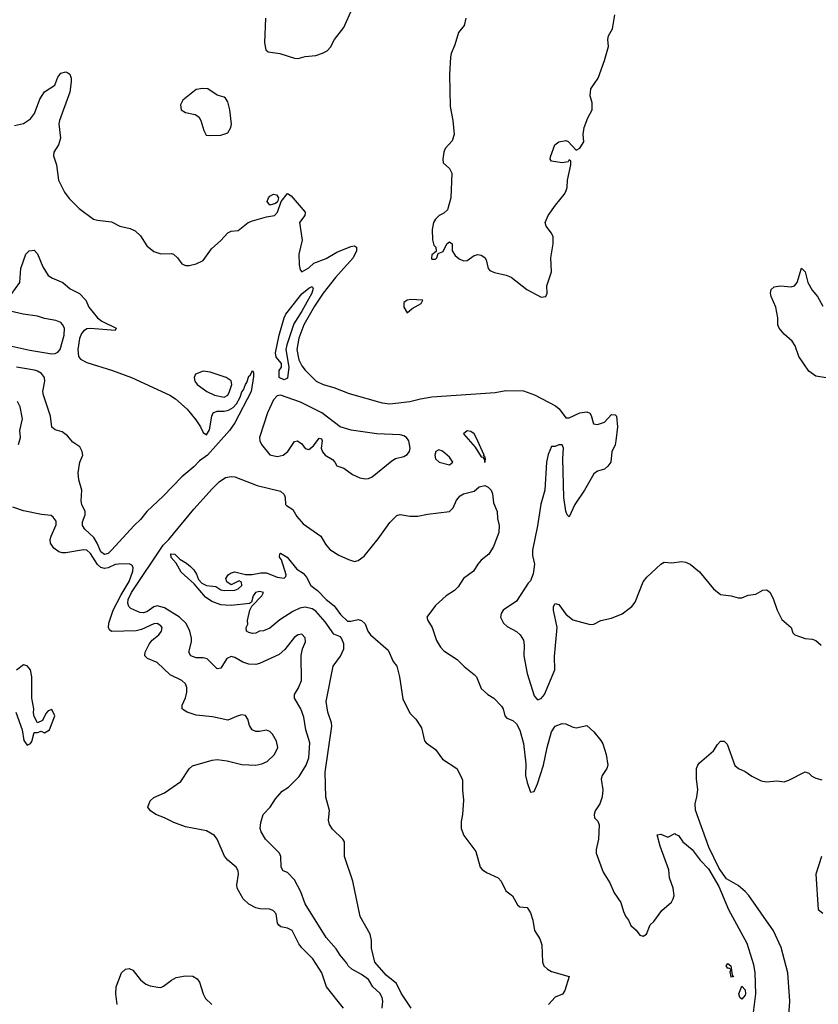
# Model space of a CAD drawing. Header units: inches. Extents: x 2001573 to 2220545, y 644482 to 846830.
# Tile 271 of 656: x 2104068 to 2108605, y 731711 to 737302. Entities that reach past the tile are written whole.
import ezdxf

# ---------------------------------------------------------------- set-up
doc = ezdxf.new("R2010")
doc.units = ezdxf.units.IN
doc.header["$MEASUREMENT"] = 0
doc.layers.add('C1703', color=7, linetype='Continuous')

msp = doc.modelspace()

# ---------------------------------------------------------------- linework, layer by layer
at = {"layer": 'C1703', "color": 5}
for points, elevation in [([(2105465.2, 737310), (2105458, 737170), (2105467.1, 737130), (2105480.4, 737120.4), (2105545.5, 737110), (2105630, 737083.2), (2105650, 737082.6), (2105690, 737092.6), (2105750, 737099.7), (2105788.9, 737111.1), (2105814.4, 737125.6), (2105834.1, 737145.9), (2105856.1, 737190), (2105910, 737257), (2105956.5, 737363.5)], 320), ([(2106603.2, 737310), (2106593.1, 737270), (2106561.1, 737230), (2106540.5, 737159.5), (2106518.9, 737110), (2106515.6, 737090), (2106510.3, 736990), (2106512.6, 736810), (2106528.4, 736730), (2106536.4, 736650), (2106525.8, 736614.2), (2106486, 736570), (2106477.1, 736550), (2106472.4, 736510), (2106473, 736490), (2106510, 736457.4), (2106522.1, 736430), (2106517.3, 736290), (2106497.7, 736222.3), (2106477.2, 736202.8), (2106450.2, 736189.8), (2106430.4, 736170), (2106419.5, 736150), (2106410.3, 736110), (2106412.3, 736052.3), (2106421.4, 736021.4), (2106432, 736010), (2106434, 735986), (2106410, 735966), (2106407.3, 735947.3), (2106410, 735942), (2106430, 735942), (2106438, 735950), (2106446, 735974), (2106474.6, 735985.4), (2106495.3, 736030), (2106510, 736041), (2106524.7, 736030), (2106524.7, 735990), (2106542.6, 735962.6), (2106564.6, 735944.6), (2106590, 735932.4), (2106610, 735934), (2106650, 735963.2), (2106670, 735968), (2106690, 735965.8), (2106711, 735951), (2106718.3, 735938.3), (2106728.9, 735888.9), (2106738.4, 735878.4), (2106766.1, 735866.1), (2106831.8, 735851.8), (2106860.6, 735840.6), (2106948.9, 735770), (2107030, 735727.5), (2107056.2, 735730), (2107060.5, 735739.5), (2107064.2, 735750), (2107062.6, 735790), (2107089.8, 735870.2), (2107084.9, 735950), (2107098.2, 736030), (2107098.3, 736070), (2107089.6, 736090), (2107058.4, 736130), (2107054, 736150), (2107069.6, 736190), (2107111.1, 736248.9), (2107162, 736310), (2107170, 736326), (2107177.6, 736350), (2107179.5, 736390), (2107198, 736478), (2107198, 736498), (2107190, 736506), (2107184.7, 736495.3), (2107150.5, 736489.5), (2107090, 736499.5), (2107080.7, 736510), (2107084.2, 736524.2), (2107107.9, 736592.1), (2107130, 736608.2), (2107170, 736615.5), (2107184.7, 736610), (2107230, 736562), (2107250, 736572), (2107271.9, 736608.1), (2107269.4, 736650), (2107275.1, 736690), (2107294.7, 736745.3), (2107319.3, 736790), (2107319.3, 736830), (2107309.3, 736870), (2107313.2, 736910), (2107354, 736970), (2107389.4, 737070.6), (2107412.7, 737150), (2107409.4, 737190), (2107412.7, 737210), (2107435.1, 737250), (2107449.4, 737330)], 320), ([(2104038.7, 736701.3), (2104090, 736712.4), (2104130, 736739.3), (2104153.1, 736770), (2104183.4, 736850), (2104208.4, 736891.6), (2104268.7, 736930), (2104284.6, 736975.4), (2104302, 736998), (2104330, 737005.4), (2104341.1, 737001.1), (2104352.5, 736992.5), (2104359.7, 736970), (2104361.1, 736950), (2104352.4, 736890), (2104294.7, 736730), (2104291.3, 736710), (2104299.8, 736630), (2104288.5, 736591.5), (2104262, 736550), (2104259.5, 736530), (2104277.7, 736477.7), (2104289, 736390), (2104323, 736323), (2104350, 736286.8), (2104406.8, 736230), (2104487.7, 736170), (2104510, 736163.1), (2104590, 736154.6), (2104636.3, 736130), (2104695.8, 736115.8), (2104723.4, 736103.4), (2104754.4, 736074.4), (2104790, 736017.6), (2104830, 735985.7), (2104870, 735971.7), (2104930, 735974), (2104941, 735970), (2104964.4, 735950), (2104990, 735915.5), (2105010, 735906.8), (2105030, 735905.5), (2105070, 735916.1), (2105110, 735934), (2105158.5, 736001.5), (2105210, 736048.2), (2105250, 736092.7), (2105270, 736101.3), (2105310, 736106), (2105365.6, 736150), (2105390, 736160.2), (2105470, 736183.6), (2105515.3, 736190), (2105533.2, 736210), (2105554, 736270), (2105590, 736316), (2105610, 736301), (2105690.4, 736210), (2105687.3, 736190), (2105657.3, 736150), (2105672.7, 736050), (2105654.4, 735970), (2105654.9, 735910), (2105661.3, 735881.3), (2105670, 735870.8), (2105710, 735893.8), (2105739.8, 735920.2), (2105810, 735946), (2105870, 735981.5), (2105950, 736014.4), (2105970, 736018.8), (2105982.3, 736010), (2105980.9, 735990), (2105961.8, 735950), (2105861.2, 735838.8), (2105792.6, 735750), (2105743.6, 735676.4), (2105683.1, 735570), (2105653.2, 735493.2), (2105643.1, 735430), (2105653.9, 735370), (2105670, 735337.5), (2105690, 735312.3), (2105752.4, 735250), (2105791.3, 735230), (2105853, 735213), (2105939.2, 735179.2), (2106127, 735127), (2106170, 735120.4), (2106285.2, 735134.8), (2106344.7, 735150), (2106410, 735159.9), (2106770, 735185.7), (2106830, 735195.7), (2106930, 735194.7), (2106991.7, 735171.7), (2107111.3, 735110), (2107133.4, 735093.4), (2107170, 735041), (2107190, 735042), (2107250, 735070.6), (2107290, 735076.3), (2107307.7, 735067.7), (2107315.2, 735055.2), (2107326.8, 735006.8), (2107350, 735002.8), (2107390, 735016), (2107430, 735061), (2107450, 735058.8), (2107458.8, 735050), (2107463.8, 734990), (2107454, 734910), (2107450, 734888.7), (2107432, 734848), (2107425.3, 734790), (2107410, 734766.3), (2107390.4, 734750), (2107350, 734738), (2107330, 734723.5), (2107276.2, 734630), (2107222, 734550), (2107190, 734478.4), (2107178.4, 734490), (2107171, 734511), (2107160.1, 734590), (2107154.2, 734810), (2107157, 734870), (2107148.9, 734888.9), (2107130, 734889), (2107110, 734879), (2107090, 734879), (2107070, 734834), (2107061.6, 734790), (2107051.2, 734630), (2107028, 734552), (2107010, 734428), (2106980.8, 734290), (2106980.4, 734260.4), (2106993.2, 734210), (2106984.9, 734155.1), (2106970, 734115.1), (2106957.5, 734102.5), (2106890, 733999.6), (2106814, 733950), (2106803, 733930), (2106799.1, 733910), (2106816.4, 733876.4), (2106837.3, 733857.3), (2106890, 733828.7), (2106910.2, 733810), (2106930, 733779.5), (2106934.5, 733750), (2106931.4, 733690), (2106950.9, 733590), (2106990, 733462), (2107010, 733440.5), (2107030, 733448.4), (2107050, 733470.4), (2107108.7, 733610), (2107107, 733687), (2107121, 733850), (2107100.7, 733950), (2107101.4, 733970), (2107110, 733987.9), (2107130, 733981.6), (2107170, 733926.4), (2107210, 733893.7), (2107308.9, 733868.9), (2107330, 733870.3), (2107370, 733890.3), (2107430, 733903.1), (2107490, 733927.6), (2107545.1, 733970), (2107565.1, 733994.9), (2107610, 734110.7), (2107630, 734137.3), (2107710, 734210.8), (2107730, 734222.8), (2107770, 734218.8), (2107830, 734224.9), (2107850, 734222), (2107876, 734210), (2107930, 734166.8), (2108010, 734070.8), (2108050, 734038.8), (2108110, 734030.7), (2108150, 734018.8), (2108170, 734018.8), (2108205.4, 734034.6), (2108250, 734039.3), (2108290, 734062), (2108310, 734064.9), (2108319.5, 734059.5), (2108330.3, 734050.3), (2108350.4, 734010), (2108370.6, 733950), (2108396.7, 733896.7), (2108450, 733850.8), (2108460.7, 733820.7), (2108471.3, 733810), (2108530, 733787.7), (2108570, 733785.5), (2108590, 733776.4), (2108620.5, 733750)], 280), ([(2104019.1, 735740.9), (2104069.5, 735810.5), (2104074.7, 735890), (2104102.4, 735970), (2104121.6, 735990), (2104150, 735992.6), (2104170, 735971.8), (2104199.2, 735899.2), (2104230.2, 735850.2), (2104254.1, 735834.1), (2104314, 735810), (2104354.2, 735774.2), (2104408.3, 735748.3), (2104444, 735710), (2104460.5, 735670), (2104510.7, 735610), (2104534.8, 735590), (2104616, 735550), (2104610, 735538), (2104470, 735548.6), (2104450, 735546.3), (2104430, 735533.8), (2104419.2, 735520.8), (2104407.9, 735492.1), (2104399, 735430), (2104401.5, 735390), (2104413.7, 735373.7), (2104450, 735354.7), (2104596.2, 735310), (2104703.6, 735270), (2104921.5, 735170), (2104952.5, 735150), (2105018.7, 735090), (2105068.8, 735030), (2105095.8, 734990), (2105110, 734957.3), (2105130, 734944.7), (2105146.2, 734973.8), (2105159.8, 735050), (2105167.7, 735070), (2105190, 735080.1), (2105230, 735080.1), (2105254.9, 735085.1), (2105280, 735100), (2105299.9, 735120.1), (2105320.6, 735159.4), (2105330, 735188.4), (2105339.7, 735200.3), (2105350, 735230.4), (2105358.9, 735241.1), (2105370, 735278.8), (2105377.5, 735282.5), (2105390.6, 735310.6), (2105396.3, 735296.3), (2105396.8, 735276.8), (2105382.4, 735190), (2105290, 735012.7), (2105259.5, 734970), (2105134.8, 734830), (2105090, 734798), (2105057, 734763), (2104990, 734706), (2104883.9, 734596.1), (2104790, 734509.9), (2104755, 734465), (2104717.8, 734430), (2104590.6, 734289.4), (2104570, 734271.5), (2104550, 734265.3), (2104530, 734280.2), (2104509.1, 734330), (2104490, 734361.5), (2104438.8, 734410), (2104425.8, 734430), (2104424.5, 734450), (2104440.1, 734490), (2104439.4, 734510), (2104420.5, 734550), (2104417.1, 734570), (2104422, 734630), (2104403.5, 734690), (2104400.7, 734730), (2104409.6, 734790), (2104427, 734830), (2104422.4, 734850), (2104410, 734876), (2104370, 734904), (2104339.1, 734939.1), (2104310, 734961.2), (2104270, 734974), (2104250, 734988.7), (2104243.9, 735050), (2104202.7, 735170), (2104200.3, 735190), (2104211.7, 735250), (2104208.6, 735270), (2104192.9, 735292.9), (2104170, 735307.3), (2104152.3, 735312.3), (2104050, 735328.4)], 260), ([(2108650, 735268), (2108590, 735277.7), (2108550, 735306.2), (2108494, 735390), (2108472.7, 735450), (2108456.7, 735476.7), (2108410, 735515.8), (2108382, 735550), (2108374.7, 735570), (2108375.1, 735610), (2108363.5, 735670), (2108337.8, 735730), (2108333.8, 735750), (2108336, 735770), (2108354.4, 735785.6), (2108389.8, 735790.2), (2108450, 735785), (2108470, 735790.3), (2108485.3, 735810), (2108510, 735890.7), (2108530, 735870.8), (2108545.5, 735810), (2108570, 735765.5), (2108600.4, 735730), (2108630, 735674.8)], 280), ([(2103990, 735455.2), (2104125.4, 735425.4), (2104250, 735404.6), (2104270, 735406), (2104285.2, 735414.8), (2104297.7, 735430), (2104320.1, 735510), (2104322.1, 735550), (2104312.1, 735572.1), (2104301.8, 735581.8), (2104273.9, 735593.9), (2104210, 735604.9), (2104170, 735618.5), (2104087, 735630), (2103990, 735653)], 260), ([(2104060.6, 734890), (2104073.4, 734930), (2104069.8, 734970), (2104083.6, 735036.4), (2104070, 735103.6), (2104054.9, 735134.9)], 280), ([(2106128, 731690), (2106130.7, 731729.3), (2106127, 731750), (2106114.4, 731774.4), (2106074.5, 731810), (2106050, 731852), (2106010, 731880.9), (2105954, 731910), (2105933.2, 731930), (2105925.9, 731945.9), (2105888, 731990), (2105865.6, 732025.6), (2105810, 732091.3), (2105690, 732281.7), (2105665.4, 732350), (2105630, 732417.6), (2105590, 732459.3), (2105565.2, 732470), (2105552.7, 732490), (2105551.6, 732550), (2105544.5, 732570), (2105464.2, 732650), (2105439.7, 732690), (2105434.7, 732710), (2105437.2, 732742.8), (2105451.1, 732788.9), (2105491.8, 732830), (2105521.3, 732878.7), (2105559.1, 732920.9), (2105595.3, 732944.7), (2105655.5, 733004.5), (2105695, 733070), (2105709.8, 733110), (2105716.3, 733196.3), (2105693.1, 733270), (2105682.5, 733342.5), (2105665.7, 733390), (2105628.3, 733450), (2105628.3, 733470), (2105651.9, 733508.1), (2105668.9, 733550), (2105668, 733692), (2105674.8, 733730), (2105690.8, 733770), (2105690, 733792.3), (2105670, 733812.2), (2105650, 733809.7), (2105630, 733795.1), (2105574.9, 733725.1), (2105542.7, 733697.3), (2105430, 733646.9), (2105410, 733641.6), (2105370, 733643.4), (2105334.9, 733654.9), (2105290, 733679.8), (2105270, 733685.8), (2105245.4, 733674.6), (2105210, 733619.6), (2105190, 733616.9), (2105133.3, 733673.3), (2105110, 733679.4), (2105070, 733679.3), (2105039.6, 733690), (2105029.7, 733710), (2105044.2, 733770), (2105044.1, 733790), (2105034.5, 733830), (2105013.4, 733873.4), (2104975.2, 733910), (2104890, 733962.6), (2104850, 733974.1), (2104830, 733967.9), (2104790, 733939.9), (2104770, 733933.4), (2104750, 733935.2), (2104699.6, 733959.6), (2104688.3, 733970), (2104681.6, 733990), (2104684.5, 734010), (2104703.7, 734050), (2104882.3, 734317.7), (2104915.6, 734350), (2105057.4, 734522.6), (2105161.3, 734638.7), (2105201.3, 734678.7), (2105236.7, 734703.3), (2105270, 734708.9), (2105290, 734707.2), (2105417.8, 734657.8), (2105550, 734624.2), (2105570, 734606.8), (2105576, 734590), (2105578.4, 734550), (2105583, 734543), (2105620.3, 734520.3), (2105641.7, 734481.7), (2105679.1, 734439.1), (2105779, 734370), (2105804.9, 734324.9), (2105830, 734293.8), (2105881.2, 734261.2), (2105936.2, 734236.2), (2105970, 734226.4), (2105990, 734230.7), (2106024.9, 734255.1), (2106105.2, 734354.8), (2106170, 734447.6), (2106210, 734486.7), (2106230, 734493), (2106283.9, 734483.9), (2106330, 734482.4), (2106385.5, 734494.5), (2106509.2, 734510), (2106529.6, 734530), (2106550, 734574.8), (2106570, 734599.1), (2106590, 734610.4), (2106650, 734625.5), (2106678.7, 734650), (2106710, 734656.3), (2106730, 734648.2), (2106746.6, 734630), (2106754, 734610), (2106759.6, 734559.6), (2106779.8, 734510), (2106782.8, 734470), (2106792.4, 734430), (2106790.6, 734389.4), (2106760.3, 734310), (2106732.3, 734267.7), (2106690, 734233.6), (2106670, 734211.2), (2106645.3, 734170), (2106590, 734128.4), (2106558.4, 734081.6), (2106538.8, 734061.2), (2106490.3, 734030), (2106430, 733976.2), (2106380.3, 733910), (2106387.2, 733890), (2106411.1, 733851.1), (2106436.7, 733776.7), (2106459, 733739), (2106478, 733718), (2106553, 733670), (2106593, 733630), (2106650, 733584.9), (2106662.6, 733570), (2106690, 733503.7), (2106728.4, 733470), (2106761.6, 733450), (2106805.2, 733405.2), (2106814, 733390), (2106824, 733350), (2106835.5, 733335.5), (2106870, 733323.8), (2106890, 733304.4), (2106910, 733268.5), (2106930, 733192.4), (2106942.7, 733077.3), (2106941.8, 733010), (2106950, 732970.6), (2106970, 732915.5), (2106990, 732919.1), (2107010, 732963.8), (2107044.6, 733070), (2107063.8, 733170), (2107090, 733259.3), (2107110, 733290.3), (2107150, 733305.7), (2107170, 733304.2), (2107206.7, 733286.7), (2107230, 733281.3), (2107290, 733294), (2107330, 733258.3), (2107368.5, 733210), (2107379.8, 733190), (2107398.8, 733130), (2107409, 733070), (2107403.1, 733050), (2107377, 733010), (2107371.8, 732990), (2107380.3, 732930), (2107376.5, 732890), (2107363.1, 732850), (2107338, 732810), (2107330.6, 732790), (2107334, 732770), (2107351.6, 732751.6), (2107359.5, 732730), (2107356, 732650), (2107342.4, 732590), (2107342.4, 732570), (2107382.5, 732462.5), (2107420.4, 732400.4), (2107444.4, 732344.4), (2107483, 732290), (2107497.5, 732237.5), (2107510, 732211.3), (2107526, 732190), (2107539.6, 732159.6), (2107570, 732132), (2107590, 732104.7), (2107610, 732098), (2107628, 732110), (2107650, 732162), (2107670, 732182), (2107715.5, 732244.5), (2107770, 732291), (2107780.9, 732310), (2107785.6, 732330), (2107780.8, 732370), (2107759.4, 732430), (2107755.3, 732475.3), (2107706, 732610), (2107690, 732674), (2107710, 732678), (2107750, 732661), (2107790, 732682), (2107795.3, 732675.3), (2107810, 732670.8), (2107834.6, 732634.6), (2107888.4, 732590), (2107932.7, 732530), (2107980.5, 732480.5), (2108039.7, 732379.7), (2108093.8, 732250), (2108198.5, 732058.5), (2108237.4, 731937.4), (2108243.7, 731890), (2108248.3, 731770), (2108225.1, 731590)], 260), ([(2105908.2, 731690), (2105811.1, 731810), (2105784.7, 731890), (2105732.8, 731970), (2105671.3, 732031.3), (2105654.3, 732054.3), (2105616.9, 732130), (2105590, 732144.4), (2105551.8, 732151.8), (2105540, 732160), (2105531.9, 732171.9), (2105524.9, 732224.9), (2105510, 732242.6), (2105490, 732251.6), (2105432.9, 732252.9), (2105410, 732259.4), (2105370, 732280.7), (2105338, 732310), (2105303.5, 732370), (2105302, 732390), (2105311.7, 732450), (2105309.7, 732470), (2105298.7, 732490), (2105250.7, 732530.7), (2105232.4, 732552.4), (2105190, 732649.3), (2105174.5, 732670), (2105130, 732696.9), (2105010, 732719.7), (2104943.3, 732743.3), (2104890.9, 732770.9), (2104840.9, 732790), (2104812, 732810), (2104796, 732830), (2104810, 732866), (2104830, 732884.9), (2104890, 732912), (2104982.7, 732977.3), (2105030, 733048.9), (2105050, 733065.8), (2105162.3, 733097.7), (2105190, 733101.5), (2105246.5, 733093.5), (2105330, 733072.4), (2105409.9, 733070.1), (2105443.3, 733076.7), (2105474.3, 733090), (2105516, 733130), (2105534.2, 733170), (2105526.2, 733206.2), (2105504.7, 733244.7), (2105490, 733259.5), (2105470, 733267.3), (2105430, 733259.6), (2105410, 733260.7), (2105389.7, 733269.7), (2105374.3, 733294.3), (2105364.2, 733330), (2105350, 733351.5), (2105330, 733354.3), (2105310, 733349.7), (2105250, 733324.2), (2105163.5, 733343.5), (2105070, 733353.5), (2105019.5, 733370), (2105001.1, 733381.1), (2104991.5, 733390), (2104991.1, 733410), (2105009.2, 733450.8), (2105016.7, 733483.3), (2105016.8, 733510), (2105010.4, 733530.4), (2104989.7, 733550), (2104922.5, 733582.5), (2104850, 733651.7), (2104794.5, 733674.5), (2104778.7, 733690), (2104781.7, 733710), (2104803.3, 733756.7), (2104820.8, 733779.2), (2104858, 733810), (2104874.6, 733830), (2104876.8, 733850), (2104870, 733860.5), (2104850, 733872.8), (2104830, 733871.1), (2104759.7, 733840.3), (2104730, 733832.7), (2104590, 733828.9), (2104578.2, 733838.2), (2104572.9, 733850), (2104575.2, 733875.2), (2104600.1, 733950), (2104644.2, 734035.8), (2104690, 734111.3), (2104710.6, 734170.6), (2104712.4, 734192.4), (2104704.6, 734204.6), (2104690, 734212.8), (2104630, 734211.2), (2104610, 734208.3), (2104570.8, 734189.2), (2104550, 734185.2), (2104530, 734191.7), (2104509.4, 734209.4), (2104470, 734270.7), (2104450, 734289.8), (2104430, 734292.4), (2104330, 734275), (2104310, 734274.2), (2104290, 734280.3), (2104261.7, 734301.7), (2104243.9, 734330), (2104242.1, 734350), (2104247, 734370), (2104274.8, 734434.8), (2104274.6, 734454.6), (2104258.3, 734478.3), (2104246.8, 734486.8), (2104193, 734493), (2104090, 734514), (2104030, 734533.7)], 280), ([(2106292.9, 731690), (2106235.6, 731775.6), (2106209.4, 731830), (2106150, 731876.6), (2106085.4, 731950), (2106067, 732030), (2106066.3, 732073.7), (2106059.1, 732110), (2106001.5, 732210), (2105960.6, 732410), (2105913.6, 732550), (2105913.4, 732633.4), (2105903.8, 732650), (2105845.7, 732705.7), (2105828.4, 732731.6), (2105823, 732757), (2105828.2, 732811.8), (2105807.5, 732887.5), (2105802.9, 733030), (2105841.7, 733290), (2105839.2, 733310), (2105819, 733370), (2105809.9, 733430), (2105848.4, 733631.6), (2105891.1, 733688.9), (2105909.4, 733730), (2105910, 733758), (2105895.6, 733790), (2105890, 733797), (2105852.5, 733812.5), (2105803.7, 733883.7), (2105750, 733942.8), (2105730, 733957.2), (2105690, 733967.1), (2105659.2, 733960.8), (2105619, 733941), (2105546, 733894), (2105490, 733846.9), (2105452.9, 733832.9), (2105430.4, 733829.6), (2105410, 733819.3), (2105390, 733816), (2105370, 733822), (2105357.2, 733830), (2105354, 733850), (2105364, 733870), (2105362.7, 733890), (2105375.3, 733950), (2105387.3, 733972.7), (2105444, 734030), (2105452.3, 734050), (2105430, 734055.8), (2105408.4, 734050), (2105394, 734030), (2105385.4, 733994.6), (2105372.7, 733987.3), (2105270, 733976.5), (2105237.6, 733977.6), (2105210, 733979.7), (2105158.8, 733998.8), (2105122.8, 734022.8), (2105058.6, 734098.6), (2104985.7, 734165.7), (2104956.6, 734216.6), (2104929.2, 734249.2), (2104927.3, 734270), (2104950, 734268), (2104978.4, 734238.4), (2105016.6, 734216.6), (2105038, 734198), (2105057.5, 734177.5), (2105073.1, 734153.1), (2105083.7, 734123.7), (2105103.1, 734103.1), (2105129.1, 734089.1), (2105182.9, 734082.9), (2105210, 734065.7), (2105230, 734060.3), (2105290, 734062.4), (2105310, 734070.7), (2105329.3, 734090), (2105328.9, 734108.9), (2105315.3, 734115.3), (2105270, 734093.2), (2105244, 734110), (2105239, 734130), (2105253.2, 734150), (2105270, 734162), (2105290, 734167.7), (2105350, 734151), (2105388.9, 734151.1), (2105438.6, 734161.4), (2105470, 734160.4), (2105530, 734136.3), (2105570, 734131.3), (2105579.3, 734140.7), (2105581.2, 734150), (2105555.1, 734235.1), (2105544.2, 734250), (2105546, 734270), (2105550, 734272.4), (2105588.2, 734250), (2105641.8, 734181.8), (2105678.9, 734158.9), (2105696.8, 734136.8), (2105721.5, 734090), (2105760.6, 734060.6), (2105810, 734010.3), (2105854, 733974), (2105890, 733924.6), (2105930, 733886), (2105950, 733886), (2105990, 733897.3), (2106010.6, 733890.6), (2106030, 733871.3), (2106045.5, 733830), (2106061.6, 733810), (2106162, 733722), (2106190, 733658), (2106210.5, 733630.5), (2106225.5, 733570), (2106245.4, 733445.4), (2106285.1, 733365.1), (2106318.8, 733330), (2106350, 733281), (2106367.9, 733207.9), (2106376.3, 733196.3), (2106430, 733158.8), (2106470, 733104), (2106551, 733050), (2106578.8, 732998.8), (2106584, 732984), (2106583.2, 732930), (2106590.1, 732870), (2106583.9, 732790), (2106575.4, 732750), (2106576.6, 732710), (2106591, 732670), (2106658.8, 732578.8), (2106684.2, 732490), (2106696.1, 732476.1), (2106720, 732460), (2106786, 732430), (2106803.8, 732410), (2106830, 732356), (2106867.9, 732327.9), (2106896.8, 732276.8), (2106910, 732264.7), (2106950, 732262), (2106970, 732231.3), (2106983.8, 732190), (2106992.7, 732130), (2107022.3, 732082.3), (2107034.9, 732050), (2107038.4, 731950), (2107044.9, 731930), (2107066, 731910), (2107090, 731898), (2107190.3, 731870), (2107164.7, 731790), (2107150.8, 731769.2), (2107110, 731752.3), (2107071.3, 731710)], 240), ([(2104046.8, 733370), (2104082, 733270), (2104091, 733210), (2104110, 733182), (2104130, 733192), (2104136.5, 733203.5), (2104150, 733254), (2104170, 733254), (2104190, 733262), (2104210, 733252), (2104238, 733270), (2104268, 733350), (2104250, 733386), (2104230, 733378), (2104216.9, 733363.1), (2104196.9, 733323.1), (2104168.9, 733308.9), (2104150, 733346), (2104146.3, 733366.3), (2104149.3, 733390), (2104138, 733450), (2104136.3, 733570), (2104129.2, 733610), (2104110, 733634), (2104090, 733639), (2104050, 733608.7)], 320), ([(2108417.6, 731370), (2108443.8, 731730), (2108431.5, 731890), (2108393.9, 732033.9), (2108350, 732128), (2108210, 732328.4), (2108190, 732352.6), (2108150, 732386.6), (2108083.6, 732423.6), (2108041.7, 732481.7), (2107983.5, 732603.5), (2107906.3, 732813.7), (2107904.5, 732850), (2107915.1, 732890), (2107919.5, 732930), (2107912.1, 732992.1), (2107912, 733050), (2107919.5, 733070), (2107930, 733082), (2108009, 733150), (2108032.7, 733187.3), (2108050, 733204.7), (2108070, 733206), (2108087.7, 733187.7), (2108130, 733066.8), (2108150.6, 733050.6), (2108190, 733033.4), (2108226.3, 733006.3), (2108280.3, 732980.3), (2108310, 732974.6), (2108370, 732979.5), (2108410, 732974), (2108436.6, 732983.4), (2108530, 733032), (2108550, 733024.7), (2108567.5, 733007.5), (2108590, 732996), (2108625.4, 732985.4)], 260), ([(2108622, 732550), (2108590.6, 732450), (2108603.7, 732250), (2108630, 732228.6)], 260), ([(2104621.4, 731710), (2104615, 731770), (2104616, 731810), (2104647.4, 731890), (2104670, 731910.3), (2104690, 731914), (2104710, 731904.9), (2104753.7, 731850), (2104785.1, 731825.1), (2104810, 731815.5), (2104852.2, 731807.8), (2104870, 731806.5), (2104885.9, 731814.1), (2104930, 731848.9), (2104956.3, 731863.7), (2105010, 731873.8), (2105051.1, 731871.1), (2105076.3, 731856.3), (2105090, 731837.1), (2105110.3, 731770), (2105123.8, 731743.8), (2105159.5, 731710)], 280)]:
    msp.add_lwpolyline(points, dxfattribs=dict(at, elevation=elevation))
for points, elevation in [([(2105107.9, 736912.1), (2105070, 736905.1), (2104994, 736846), (2104982, 736818), (2104986, 736790), (2105010, 736774.6), (2105064.6, 736764.6), (2105084.9, 736750), (2105096.5, 736730), (2105113.4, 736673.4), (2105126.9, 736646.9), (2105143.8, 736643.8), (2105210, 736646.7), (2105250, 736659.1), (2105267.6, 736690), (2105270.9, 736709.1), (2105262.4, 736790), (2105250, 736836), (2105236.5, 736856.5), (2105230, 736862.4), (2105190, 736873.6), (2105137.2, 736910)], 320), ([(2105490, 736249.4), (2105474.5, 736270), (2105481.3, 736290), (2105490, 736300.4), (2105510, 736311.7), (2105527.3, 736307.3), (2105538.8, 736290), (2105532.7, 736267.3), (2105522, 736258)], 280), ([(2105570, 735256.9), (2105542.9, 735270), (2105542.7, 735310), (2105555.3, 735330), (2105555.3, 735350), (2105525.2, 735385.2), (2105520.9, 735410), (2105541.7, 735510), (2105569.8, 735610), (2105580.9, 735630), (2105670, 735746), (2105710, 735777.6), (2105730, 735787.3), (2105735, 735775), (2105727.8, 735750), (2105670, 735646.3), (2105624.5, 735575.5), (2105584.8, 735455.2), (2105580.7, 735430), (2105597.1, 735330), (2105590, 735266.6)], 260), ([(2106290, 735713.7), (2106270, 735709.6), (2106250, 735696.2), (2106250.4, 735670), (2106270, 735637.3), (2106297.2, 735662.8), (2106349, 735690), (2106358, 735710)], 320), ([(2105110, 735306), (2105066.8, 735290), (2105059.1, 735270), (2105063, 735250), (2105075.5, 735230), (2105130.4, 735190), (2105174.9, 735170), (2105230, 735158.3), (2105250, 735170.2), (2105259.7, 735190), (2105272.8, 735230), (2105270, 735252.3), (2105241.3, 735270), (2105150, 735301.3)], 280), ([(2105550, 735169.3), (2105530, 735165.5), (2105510, 735143.2), (2105475, 735070), (2105430.1, 734930), (2105431.5, 734910), (2105441, 734890), (2105490, 734832), (2105530, 734821.6), (2105565.6, 734830), (2105591.1, 734850), (2105630, 734907.7), (2105646, 734910), (2105670, 734893.4), (2105690, 734867.7), (2105710, 734862.4), (2105737.2, 734882.8), (2105770, 734926), (2105782, 734922), (2105786, 734910), (2105780.9, 734870), (2105788.6, 734848.6), (2105804.2, 734830), (2105844.7, 734804.7), (2105858.7, 734790), (2105870, 734768.2), (2105910, 734755.5), (2105959, 734719), (2106000.4, 734700.4), (2106030, 734695.2), (2106050, 734697.1), (2106070, 734705.5), (2106182, 734798), (2106203.1, 734810), (2106250, 734822.4), (2106270, 734832.4), (2106282.8, 734850), (2106286.8, 734870), (2106279.5, 734910), (2106266, 734930), (2106250, 734939.9), (2106230, 734944.9), (2106096, 734950), (2105951.1, 734971.1), (2105889.3, 734990), (2105783.7, 735070), (2105663.5, 735130)], 280), ([(2106610, 734967.1), (2106589.1, 734950), (2106655.3, 734875.3), (2106690, 734819.5), (2106699, 734819), (2106706.7, 734806.7), (2106710, 734788), (2106714, 734806), (2106710, 734824), (2106703.1, 734823.1), (2106706.6, 734830), (2106661.4, 734930), (2106649.7, 734950), (2106630, 734963.9)], 280), ([(2106450, 734859.1), (2106433, 734850), (2106426.2, 734830), (2106430, 734808.4), (2106451.6, 734790), (2106510, 734774.5), (2106528.7, 734790), (2106510, 734818.5), (2106470, 734852.3)], 280), ([(2108110, 731865.1), (2108104.8, 731895.2), (2108109.1, 731909.1), (2108096.5, 731916.5), (2108090, 731914.5), (2108081.1, 731930), (2108090, 731943.8), (2108107.7, 731930), (2108116.3, 731876.3), (2108124.7, 731870)], 240), ([(2108170, 731739.7), (2108159.7, 731750), (2108152.7, 731770), (2108170, 731814), (2108190, 731794.4), (2108191.5, 731771.5), (2108190, 731763.5)], 240)]:
    msp.add_lwpolyline(points, close=True, dxfattribs=dict(at, elevation=elevation))

doc.saveas('drawing.dxf')
